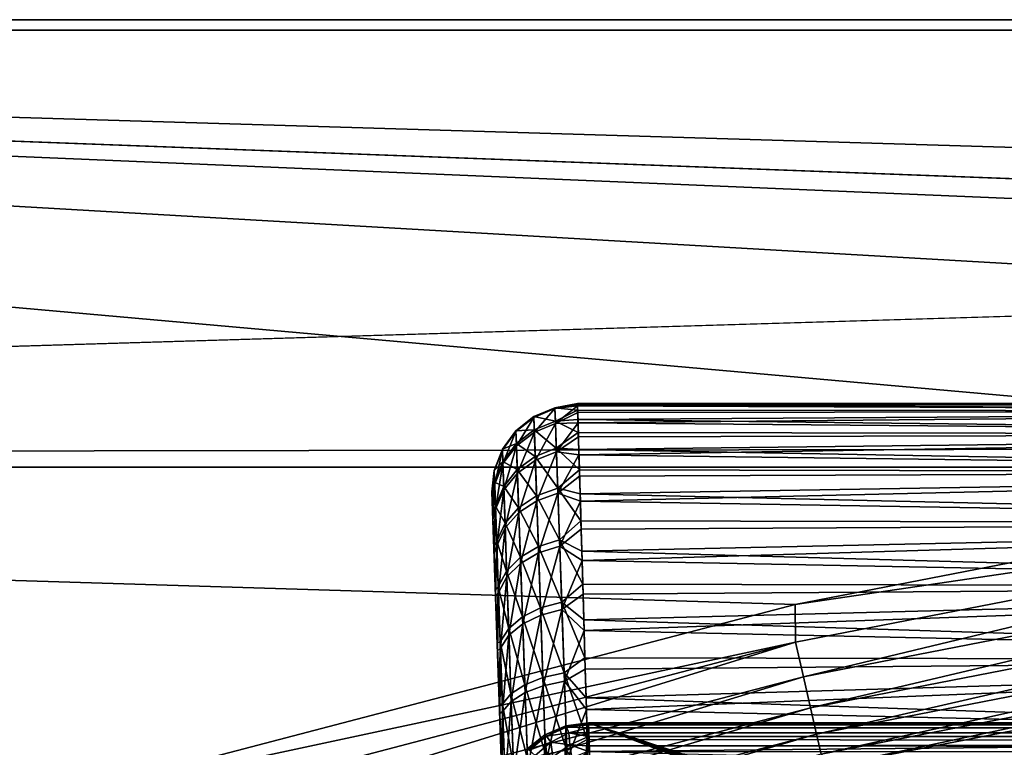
# Model space of a CAD drawing. Header units: millimetres. Extents: x -43.6 to 43.6, y -43.6 to 43.6.
# Tile 388 of 637: x -10.6 to -7.7, y 36 to 38.1. Entities that reach past the tile are written whole.
import ezdxf

# ---------------------------------------------------------------- set-up
doc = ezdxf.new("R2010")
doc.units = ezdxf.units.MM
doc.header["$LTSCALE"] = 52.148148
for name, color, linetype in [('150', 7, 'CONTINUOUS'), ('152', 7, 'CONTINUOUS'), ('156', 7, 'CONTINUOUS'), ('163', 7, 'CONTINUOUS'), ('186', 7, 'CONTINUOUS'), ('208', 7, 'CONTINUOUS'), ('290', 7, 'CONTINUOUS'), ('317', 7, 'CONTINUOUS'), ('339', 7, 'CONTINUOUS'), ('381', 7, 'CONTINUOUS'), ('382', 7, 'CONTINUOUS')]:
    doc.layers.add(name, color=color, linetype=linetype)

msp = doc.modelspace()

# ---------------------------------------------------------------- linework, layer by layer
at = {"layer": '150', "linetype": 'Continuous'}
msp.add_3dface([(-5.8614, 36.3912, 23.9303), (-7.6317, 33.6959, 15.3701), (-8.1792, 35.9413, 23.9303), (-5.8614, 36.3912, 23.9303)], dxfattribs=at)
at = {"layer": '152', "color": 2, "linetype": 'Continuous'}
for points in [[(-17.6549, 39.2273, 26.3), (-19.9912, 38.0897, 26.3), (17.6549, 39.2273, 26.3), (-17.6549, 39.2273, 26.3)], [(17.6549, 39.2273, 26.3), (-19.9912, 38.0897, 26.3), (19.9912, 38.0897, 26.3), (17.6549, 39.2273, 26.3)], [(-19.9912, 38.0897, 26.3), (-22.2545, 36.8132, 26.3), (19.9912, 38.0897, 26.3), (-19.9912, 38.0897, 26.3)], [(19.9912, 38.0897, 26.3), (-22.2545, 36.8132, 26.3), (22.2545, 36.8132, 26.3), (19.9912, 38.0897, 26.3)], [(-22.2545, 36.8132, 26.3), (-24.4367, 35.4023, 26.3), (22.2545, 36.8132, 26.3), (-22.2545, 36.8132, 26.3)], [(22.2545, 36.8132, 26.3), (-24.4367, 35.4023, 26.3), (-0.015, 35.8829, 26.3), (22.2545, 36.8132, 26.3)]]:
    msp.add_3dface(points, dxfattribs=at)
at = {"layer": '156', "color": 1, "linetype": 'Continuous'}
for points in [[(-17.6692, 39.2591, 24.3), (20.0074, 38.1206, 24.3), (-20.0074, 38.1206, 24.3), (-17.6692, 39.2591, 24.3)], [(-20.0074, 38.1206, 24.3), (-5.9381, 36.8678, 24.3), (-22.2726, 36.8431, 24.3), (-20.0074, 38.1206, 24.3)], [(-3.5648, 37.1723, 24.3), (-5.9381, 36.8678, 24.3), (-20.0074, 38.1206, 24.3), (-3.5648, 37.1723, 24.3)], [(-1.1766, 37.3244, 24.3), (-3.5648, 37.1723, 24.3), (-20.0074, 38.1206, 24.3), (-1.1766, 37.3244, 24.3)], [(1.2157, 37.3232, 24.3), (-1.1766, 37.3244, 24.3), (-20.0074, 38.1206, 24.3), (1.2157, 37.3232, 24.3)], [(22.2726, 36.8431, 24.3), (1.2157, 37.3232, 24.3), (-20.0074, 38.1206, 24.3), (22.2726, 36.8431, 24.3)], [(20.0074, 38.1206, 24.3), (22.2726, 36.8431, 24.3), (-20.0074, 38.1206, 24.3), (20.0074, 38.1206, 24.3)], [(-5.9381, 36.8678, 24.3), (-8.2863, 36.412, 24.3), (-22.2726, 36.8431, 24.3), (-5.9381, 36.8678, 24.3)], [(-8.2863, 36.412, 24.3), (-10.6016, 35.8063, 24.3), (-22.2726, 36.8431, 24.3), (-8.2863, 36.412, 24.3)]]:
    msp.add_3dface(points, dxfattribs=at)
at = {"layer": '163', "linetype": 'Continuous'}
for points in [[(-8.9226, 36.9924, -2.8497), (-5.1707, 37, -3.003), (-8.9229, 36.9999, -2.9812), (-8.9226, 36.9924, -2.8497)], [(-8.9229, 36.9999, -2.9812), (-5.1707, 37, -3.003), (-8.9227, 36.9957, -3.113), (-8.9229, 36.9999, -2.9812)], [(-5.1707, 37, -3.003), (-5.1715, 36.9768, -3.2629), (-8.9227, 36.9957, -3.113), (-5.1707, 37, -3.003)], [(-8.9227, 36.9957, -3.113), (-5.1715, 36.9768, -3.2629), (-8.9223, 36.9801, -3.2438), (-8.9227, 36.9957, -3.113)], [(-5.1712, 36.9778, -2.743), (-5.1707, 37, -3.003), (-8.9226, 36.9924, -2.8497), (-5.1712, 36.9778, -2.743)], [(-8.9221, 36.9735, -2.7192), (-5.1712, 36.9778, -2.743), (-8.9226, 36.9924, -2.8497), (-8.9221, 36.9735, -2.7192)], [(-8.9223, 36.9801, -3.2438), (-5.1715, 36.9768, -3.2629), (-8.9215, 36.9529, -3.3728), (-8.9223, 36.9801, -3.2438)], [(-8.9212, 36.9432, -2.591), (-5.1712, 36.9778, -2.743), (-8.9221, 36.9735, -2.7192), (-8.9212, 36.9432, -2.591)], [(-5.1715, 36.9768, -3.2629), (-5.1736, 36.9089, -3.5149), (-8.9215, 36.9529, -3.3728), (-5.1715, 36.9768, -3.2629)], [(-5.173, 36.9109, -2.4908), (-5.1712, 36.9778, -2.743), (-8.9212, 36.9432, -2.591), (-5.173, 36.9109, -2.4908)], [(-8.9215, 36.9529, -3.3728), (-5.1736, 36.9089, -3.5149), (-8.9204, 36.9146, -3.4989), (-8.9215, 36.9529, -3.3728)], [(-8.92, 36.9017, -2.4659), (-5.173, 36.9109, -2.4908), (-8.9212, 36.9432, -2.591), (-8.92, 36.9017, -2.4659)], [(-8.9204, 36.9146, -3.4989), (-5.1736, 36.9089, -3.5149), (-8.9189, 36.8654, -3.6211), (-8.9204, 36.9146, -3.4989)], [(-8.9185, 36.8494, -2.3449), (-5.173, 36.9109, -2.4908), (-8.92, 36.9017, -2.4659), (-8.9185, 36.8494, -2.3449)], [(-5.1736, 36.9089, -3.5149), (-5.1769, 36.7983, -3.7512), (-8.9189, 36.8654, -3.6211), (-5.1736, 36.9089, -3.5149)], [(-5.1761, 36.8013, -2.254), (-5.173, 36.9109, -2.4908), (-8.9185, 36.8494, -2.3449), (-5.1761, 36.8013, -2.254)], [(-8.9189, 36.8654, -3.6211), (-5.1769, 36.7983, -3.7512), (-8.9172, 36.8056, -3.7386), (-8.9189, 36.8654, -3.6211)], [(-8.9167, 36.7867, -2.2289), (-5.1761, 36.8013, -2.254), (-8.9185, 36.8494, -2.3449), (-8.9167, 36.7867, -2.2289)], [(-8.9172, 36.8056, -3.7386), (-5.1769, 36.7983, -3.7512), (-8.9152, 36.7357, -3.8503), (-8.9172, 36.8056, -3.7386)], [(-8.9145, 36.714, -2.119), (-5.1761, 36.8013, -2.254), (-8.9167, 36.7867, -2.2289), (-8.9145, 36.714, -2.119)], [(-5.1769, 36.7983, -3.7512), (-5.1814, 36.6485, -3.9649), (-8.9152, 36.7357, -3.8503), (-5.1769, 36.7983, -3.7512)], [(-5.1803, 36.6523, -2.0397), (-5.1761, 36.8013, -2.254), (-8.9145, 36.714, -2.119), (-5.1803, 36.6523, -2.0397)], [(-8.9152, 36.7357, -3.8503), (-5.1814, 36.6485, -3.9649), (-8.9129, 36.6563, -3.9555), (-8.9152, 36.7357, -3.8503)], [(-8.9122, 36.6319, -2.0158), (-5.1803, 36.6523, -2.0397), (-8.9145, 36.714, -2.119), (-8.9122, 36.6319, -2.0158)], [(-8.9129, 36.6563, -3.9555), (-5.1814, 36.6485, -3.9649), (-8.9103, 36.5679, -4.0534), (-8.9129, 36.6563, -3.9555)], [(-8.9095, 36.5412, -1.9202), (-5.1803, 36.6523, -2.0397), (-8.9122, 36.6319, -2.0158), (-8.9095, 36.5412, -1.9202)], [(-5.1814, 36.6485, -3.9649), (-5.1869, 36.4638, -4.1494), (-8.9103, 36.5679, -4.0534), (-5.1814, 36.6485, -3.9649)], [(-5.1856, 36.4684, -1.8545), (-5.1803, 36.6523, -2.0397), (-8.9095, 36.5412, -1.9202), (-5.1856, 36.4684, -1.8545)], [(-8.9103, 36.5679, -4.0534), (-5.1869, 36.4638, -4.1494), (-8.9075, 36.4713, -4.1431), (-8.9103, 36.5679, -4.0534)], [(-8.9066, 36.4423, -1.8329), (-5.1856, 36.4684, -1.8545), (-8.9095, 36.5412, -1.9202), (-8.9066, 36.4423, -1.8329)], [(-8.9075, 36.4713, -4.1431), (-5.1869, 36.4638, -4.1494), (-8.9044, 36.3672, -4.2239), (-8.9075, 36.4713, -4.1431)], [(-8.9035, 36.3362, -1.7547), (-5.1856, 36.4684, -1.8545), (-8.9066, 36.4423, -1.8329), (-8.9035, 36.3362, -1.7547)], [(-5.1869, 36.4638, -4.1494), (-5.1932, 36.25, -4.299), (-8.9044, 36.3672, -4.2239), (-5.1869, 36.4638, -4.1494)], [(-5.1917, 36.2551, -1.7039), (-5.1856, 36.4684, -1.8545), (-8.9035, 36.3362, -1.7547), (-5.1917, 36.2551, -1.7039)], [(-8.9044, 36.3672, -4.2239), (-5.1932, 36.25, -4.299), (-8.9012, 36.2564, -4.2953), (-8.9044, 36.3672, -4.2239)], [(-8.9003, 36.2236, -1.6861), (-5.1917, 36.2551, -1.7039), (-8.9035, 36.3362, -1.7547), (-8.9003, 36.2236, -1.6861)], [(-8.9012, 36.2564, -4.2953), (-5.1932, 36.25, -4.299), (-8.8978, 36.1397, -4.3567), (-8.9012, 36.2564, -4.2953)], [(-8.8968, 36.1055, -1.6276), (-5.1917, 36.2551, -1.7039), (-8.9003, 36.2236, -1.6861), (-8.8968, 36.1055, -1.6276)], [(-5.1985, 36.019, -1.5926), (-5.1917, 36.2551, -1.7039), (-8.8968, 36.1055, -1.6276), (-5.1985, 36.019, -1.5926)], [(-5.1932, 36.25, -4.299), (-5.2001, 36.0134, -4.4094), (-8.8978, 36.1397, -4.3567), (-5.1932, 36.25, -4.299)], [(-8.8978, 36.1397, -4.3567), (-5.2001, 36.0134, -4.4094), (-8.8943, 36.0181, -4.4077), (-8.8978, 36.1397, -4.3567)], [(-8.8933, 35.9825, -1.5797), (-5.1985, 36.019, -1.5926), (-8.8968, 36.1055, -1.6276), (-8.8933, 35.9825, -1.5797)], [(-8.8943, 36.0181, -4.4077), (-5.2001, 36.0134, -4.4094), (-8.8906, 35.8925, -4.4477), (-8.8943, 36.0181, -4.4077)], [(-5.2021, 35.8946, -1.5528), (-5.1985, 36.019, -1.5926), (-8.8933, 35.9825, -1.5797), (-5.2021, 35.8946, -1.5528)], [(-5.2001, 36.0134, -4.4094), (-5.2075, 35.7613, -4.4771), (-8.8906, 35.8925, -4.4477), (-5.2001, 36.0134, -4.4094)]]:
    msp.add_3dface(points, dxfattribs=at)
at = {"layer": '186', "linetype": 'Continuous'}
for points in [[(-9.1721, 36.7247, -3.2032), (-9.0002, 31.8006, -1.6942), (-9.1727, 36.7412, -2.9844), (-9.1721, 36.7247, -3.2032)], [(-9.1727, 36.7412, -2.9844), (-9.0002, 31.8006, -1.6942), (-9.1719, 36.7192, -2.766), (-9.1727, 36.7412, -2.9844)], [(-9.1702, 36.6701, -3.4157), (-9.0002, 31.8006, -1.6942), (-9.1721, 36.7247, -3.2032), (-9.1702, 36.6701, -3.4157)], [(-9.1719, 36.7192, -2.766), (-9.0002, 31.8006, -1.6942), (-9.1699, 36.6593, -2.5549), (-9.1719, 36.7192, -2.766)], [(-9.1671, 36.5792, -3.6155), (-9.0002, 31.8006, -1.6942), (-9.1702, 36.6701, -3.4157), (-9.1671, 36.5792, -3.6155)], [(-9.1699, 36.6593, -2.5549), (-9.0002, 31.8006, -1.6942), (-9.1665, 36.5635, -2.3574), (-9.1699, 36.6593, -2.5549)], [(-9.1627, 36.4548, -3.7963), (-9.0002, 31.8006, -1.6942), (-9.1671, 36.5792, -3.6155), (-9.1627, 36.4548, -3.7963)], [(-9.1665, 36.5635, -2.3574), (-9.0002, 31.8006, -1.6942), (-9.162, 36.4346, -2.1798), (-9.1665, 36.5635, -2.3574)], [(-9.1573, 36.3007, -3.9526), (-9.0002, 31.8006, -1.6942), (-9.1627, 36.4548, -3.7963), (-9.1573, 36.3007, -3.9526)], [(-9.162, 36.4346, -2.1798), (-9.0002, 31.8006, -1.6942), (-9.1565, 36.2765, -2.0274), (-9.162, 36.4346, -2.1798)], [(-9.1511, 36.1216, -4.0795), (-9.0002, 31.8006, -1.6942), (-9.1573, 36.3007, -3.9526), (-9.1511, 36.1216, -4.0795)], [(-9.1565, 36.2765, -2.0274), (-9.0002, 31.8006, -1.6942), (-9.1501, 36.0943, -1.9051), (-9.1565, 36.2765, -2.0274)], [(-9.1441, 35.923, -4.1731), (-9.0002, 31.8006, -1.6942), (-9.1511, 36.1216, -4.0795), (-9.1441, 35.923, -4.1731)], [(-9.1501, 36.0943, -1.9051), (-9.0002, 31.8006, -1.6942), (-9.1431, 35.8933, -1.8164), (-9.1501, 36.0943, -1.9051)]]:
    msp.add_3dface(points, dxfattribs=at)
at = {"layer": '208', "linetype": 'Continuous'}
for points in [[(-8.2863, 36.412, 24.3), (-5.9381, 36.8678, 24.3), (-5.9427, 36.758, 24.2883), (-8.2863, 36.412, 24.3)], [(-8.2863, 36.412, 24.3), (-5.9427, 36.758, 24.2883), (-8.2856, 36.3018, 24.2883), (-8.2863, 36.412, 24.3)], [(-5.9427, 36.758, 24.2883), (-8.2627, 36.2013, 24.2534), (-8.2856, 36.3018, 24.2883), (-5.9427, 36.758, 24.2883)], [(-5.9263, 36.6562, 24.2534), (-8.2627, 36.2013, 24.2534), (-5.9427, 36.758, 24.2883), (-5.9263, 36.6562, 24.2534)], [(-5.9263, 36.6562, 24.2534), (-8.242, 36.1105, 24.1971), (-8.2627, 36.2013, 24.2534), (-5.9263, 36.6562, 24.2534)], [(-5.9114, 36.5643, 24.1971), (-8.242, 36.1105, 24.1971), (-5.9263, 36.6562, 24.2534), (-5.9114, 36.5643, 24.1971)], [(-5.9114, 36.5643, 24.1971), (-8.2244, 36.0337, 24.122), (-8.242, 36.1105, 24.1971), (-5.9114, 36.5643, 24.1971)], [(-5.8989, 36.4866, 24.122), (-8.2244, 36.0337, 24.122), (-5.9114, 36.5643, 24.1971), (-5.8989, 36.4866, 24.122)], [(-5.8989, 36.4866, 24.122), (-8.211, 35.9747, 24.0316), (-8.2244, 36.0337, 24.122), (-5.8989, 36.4866, 24.122)], [(-5.8892, 36.4268, 24.0316), (-8.211, 35.9747, 24.0316), (-5.8989, 36.4866, 24.122), (-5.8892, 36.4268, 24.0316)], [(-10.6016, 35.8063, 24.3), (-8.2863, 36.412, 24.3), (-8.2856, 36.3018, 24.2883), (-10.6016, 35.8063, 24.3)], [(-5.8892, 36.4268, 24.0316), (-8.1792, 35.9413, 23.9303), (-8.211, 35.9747, 24.0316), (-5.8892, 36.4268, 24.0316)], [(-5.8614, 36.3912, 23.9303), (-8.1792, 35.9413, 23.9303), (-5.8892, 36.4268, 24.0316), (-5.8614, 36.3912, 23.9303)], [(-10.6016, 35.8063, 24.3), (-8.2856, 36.3018, 24.2883), (-10.5944, 35.6962, 24.2883), (-10.6016, 35.8063, 24.3)], [(-8.2856, 36.3018, 24.2883), (-10.5651, 35.5974, 24.2534), (-10.5944, 35.6962, 24.2883), (-8.2856, 36.3018, 24.2883)], [(-8.2627, 36.2013, 24.2534), (-10.5651, 35.5974, 24.2534), (-8.2856, 36.3018, 24.2883), (-8.2627, 36.2013, 24.2534)], [(-8.2627, 36.2013, 24.2534), (-10.5386, 35.5081, 24.1971), (-10.5651, 35.5974, 24.2534), (-8.2627, 36.2013, 24.2534)], [(-8.242, 36.1105, 24.1971), (-10.5386, 35.5081, 24.1971), (-8.2627, 36.2013, 24.2534), (-8.242, 36.1105, 24.1971)], [(-8.242, 36.1105, 24.1971), (-10.5162, 35.4327, 24.122), (-10.5386, 35.5081, 24.1971), (-8.242, 36.1105, 24.1971)], [(-8.2244, 36.0337, 24.122), (-10.5162, 35.4327, 24.122), (-8.242, 36.1105, 24.1971), (-8.2244, 36.0337, 24.122)], [(-8.2244, 36.0337, 24.122), (-10.499, 35.3746, 24.0316), (-10.5162, 35.4327, 24.122), (-8.2244, 36.0337, 24.122)], [(-8.211, 35.9747, 24.0316), (-10.499, 35.3746, 24.0316), (-8.2244, 36.0337, 24.122), (-8.211, 35.9747, 24.0316)]]:
    msp.add_3dface(points, dxfattribs=at)
at = {"layer": '290', "linetype": 'Continuous'}
for points in [[(-8.9888, 36.987, -3.1105), (-8.9875, 36.9481, -3.3556), (-9.0503, 36.961, -3.1088), (-8.9888, 36.987, -3.1105)], [(-9.0502, 36.9588, -2.8646), (-8.9888, 36.987, -3.1105), (-9.0503, 36.961, -3.1088), (-9.0502, 36.9588, -2.8646)], [(-8.9887, 36.9847, -2.8624), (-8.9888, 36.987, -3.1105), (-9.0502, 36.9588, -2.8646), (-8.9887, 36.9847, -2.8624)], [(-9.0487, 36.9161, -2.6242), (-8.9887, 36.9847, -2.8624), (-9.0502, 36.9588, -2.8646), (-9.0487, 36.9161, -2.6242)], [(-8.9872, 36.9414, -2.6181), (-8.9887, 36.9847, -2.8624), (-9.0487, 36.9161, -2.6242), (-8.9872, 36.9414, -2.6181)], [(-8.9229, 36.9999, -2.9812), (-8.9227, 36.9957, -3.113), (-8.9888, 36.987, -3.1105), (-8.9229, 36.9999, -2.9812)], [(-8.9887, 36.9847, -2.8624), (-8.9229, 36.9999, -2.9812), (-8.9888, 36.987, -3.1105), (-8.9887, 36.9847, -2.8624)], [(-8.9227, 36.9957, -3.113), (-8.9223, 36.9801, -3.2438), (-8.9888, 36.987, -3.1105), (-8.9227, 36.9957, -3.113)], [(-8.9888, 36.987, -3.1105), (-8.9223, 36.9801, -3.2438), (-8.9875, 36.9481, -3.3556), (-8.9888, 36.987, -3.1105)], [(-8.9226, 36.9924, -2.8497), (-8.9229, 36.9999, -2.9812), (-8.9887, 36.9847, -2.8624), (-8.9226, 36.9924, -2.8497)], [(-8.9872, 36.9414, -2.6181), (-8.9226, 36.9924, -2.8497), (-8.9887, 36.9847, -2.8624), (-8.9872, 36.9414, -2.6181)], [(-8.9223, 36.9801, -3.2438), (-8.9215, 36.9529, -3.3728), (-8.9875, 36.9481, -3.3556), (-8.9223, 36.9801, -3.2438)], [(-8.9221, 36.9735, -2.7192), (-8.9226, 36.9924, -2.8497), (-8.9872, 36.9414, -2.6181), (-8.9221, 36.9735, -2.7192)], [(-9.0503, 36.961, -3.1088), (-9.049, 36.9227, -3.3499), (-9.1027, 36.9196, -3.1058), (-9.0503, 36.961, -3.1088)], [(-9.1026, 36.9175, -2.8683), (-9.0503, 36.961, -3.1088), (-9.1027, 36.9196, -3.1058), (-9.1026, 36.9175, -2.8683)], [(-9.0502, 36.9588, -2.8646), (-9.0503, 36.961, -3.1088), (-9.1026, 36.9175, -2.8683), (-9.0502, 36.9588, -2.8646)], [(-9.1011, 36.876, -2.6343), (-9.0502, 36.9588, -2.8646), (-9.1026, 36.9175, -2.8683), (-9.1011, 36.876, -2.6343)], [(-9.0487, 36.9161, -2.6242), (-9.0502, 36.9588, -2.8646), (-9.1011, 36.876, -2.6343), (-9.0487, 36.9161, -2.6242)], [(-9.0503, 36.961, -3.1088), (-8.9875, 36.9481, -3.3556), (-9.049, 36.9227, -3.3499), (-9.0503, 36.961, -3.1088)], [(-8.9875, 36.9481, -3.3556), (-8.9847, 36.8692, -3.5908), (-9.049, 36.9227, -3.3499), (-8.9875, 36.9481, -3.3556)], [(-8.9215, 36.9529, -3.3728), (-8.9204, 36.9146, -3.4989), (-8.9875, 36.9481, -3.3556), (-8.9215, 36.9529, -3.3728)], [(-8.9875, 36.9481, -3.3556), (-8.9204, 36.9146, -3.4989), (-8.9847, 36.8692, -3.5908), (-8.9875, 36.9481, -3.3556)], [(-8.9212, 36.9432, -2.591), (-8.9221, 36.9735, -2.7192), (-8.9872, 36.9414, -2.6181), (-8.9212, 36.9432, -2.591)], [(-9.1027, 36.9196, -3.1058), (-9.1014, 36.8824, -3.3405), (-9.1422, 36.866, -3.102), (-9.1027, 36.9196, -3.1058)], [(-9.1421, 36.8639, -2.8731), (-9.1027, 36.9196, -3.1058), (-9.1422, 36.866, -3.102), (-9.1421, 36.8639, -2.8731)], [(-9.1026, 36.9175, -2.8683), (-9.1027, 36.9196, -3.1058), (-9.1421, 36.8639, -2.8731), (-9.1026, 36.9175, -2.8683)], [(-9.1407, 36.8239, -2.6477), (-9.1026, 36.9175, -2.8683), (-9.1421, 36.8639, -2.8731), (-9.1407, 36.8239, -2.6477)], [(-9.1011, 36.876, -2.6343), (-9.1026, 36.9175, -2.8683), (-9.1407, 36.8239, -2.6477), (-9.1011, 36.876, -2.6343)], [(-9.1027, 36.9196, -3.1058), (-9.049, 36.9227, -3.3499), (-9.1014, 36.8824, -3.3405), (-9.1027, 36.9196, -3.1058)], [(-9.049, 36.9227, -3.3499), (-9.0462, 36.8451, -3.5814), (-9.1014, 36.8824, -3.3405), (-9.049, 36.9227, -3.3499)], [(-9.049, 36.9227, -3.3499), (-8.9847, 36.8692, -3.5908), (-9.0462, 36.8451, -3.5814), (-9.049, 36.9227, -3.3499)], [(-9.0459, 36.8343, -2.3942), (-8.9872, 36.9414, -2.6181), (-9.0487, 36.9161, -2.6242), (-9.0459, 36.8343, -2.3942)], [(-8.9843, 36.8583, -2.3843), (-8.9872, 36.9414, -2.6181), (-9.0459, 36.8343, -2.3942), (-8.9843, 36.8583, -2.3843)], [(-8.9843, 36.8583, -2.3843), (-8.9212, 36.9432, -2.591), (-8.9872, 36.9414, -2.6181), (-8.9843, 36.8583, -2.3843)], [(-8.92, 36.9017, -2.4659), (-8.9212, 36.9432, -2.591), (-8.9843, 36.8583, -2.3843), (-8.92, 36.9017, -2.4659)], [(-9.0984, 36.7964, -2.4105), (-9.0487, 36.9161, -2.6242), (-9.1011, 36.876, -2.6343), (-9.0984, 36.7964, -2.4105)], [(-9.0459, 36.8343, -2.3942), (-9.0487, 36.9161, -2.6242), (-9.0984, 36.7964, -2.4105), (-9.0459, 36.8343, -2.3942)], [(-8.9204, 36.9146, -3.4989), (-8.9189, 36.8654, -3.6211), (-8.9847, 36.8692, -3.5908), (-8.9204, 36.9146, -3.4989)], [(-8.9185, 36.8494, -2.3449), (-8.92, 36.9017, -2.4659), (-8.9843, 36.8583, -2.3843), (-8.9185, 36.8494, -2.3449)], [(-9.1422, 36.866, -3.102), (-9.1409, 36.8301, -3.328), (-9.1661, 36.8038, -3.0974), (-9.1422, 36.866, -3.102)], [(-9.166, 36.8018, -2.8788), (-9.1422, 36.866, -3.102), (-9.1661, 36.8038, -3.0974), (-9.166, 36.8018, -2.8788)], [(-9.1421, 36.8639, -2.8731), (-9.1422, 36.866, -3.102), (-9.166, 36.8018, -2.8788), (-9.1421, 36.8639, -2.8731)], [(-9.1647, 36.7636, -2.6635), (-9.1421, 36.8639, -2.8731), (-9.166, 36.8018, -2.8788), (-9.1647, 36.7636, -2.6635)], [(-9.1407, 36.8239, -2.6477), (-9.1421, 36.8639, -2.8731), (-9.1647, 36.7636, -2.6635), (-9.1407, 36.8239, -2.6477)], [(-9.1422, 36.866, -3.102), (-9.1014, 36.8824, -3.3405), (-9.1409, 36.8301, -3.328), (-9.1422, 36.866, -3.102)], [(-9.1014, 36.8824, -3.3405), (-9.0987, 36.8069, -3.5657), (-9.1409, 36.8301, -3.328), (-9.1014, 36.8824, -3.3405)], [(-9.138, 36.7472, -2.4321), (-9.1011, 36.876, -2.6343), (-9.1407, 36.8239, -2.6477), (-9.138, 36.7472, -2.4321)], [(-9.0984, 36.7964, -2.4105), (-9.1011, 36.876, -2.6343), (-9.138, 36.7472, -2.4321), (-9.0984, 36.7964, -2.4105)], [(-9.1014, 36.8824, -3.3405), (-9.0462, 36.8451, -3.5814), (-9.0987, 36.8069, -3.5657), (-9.1014, 36.8824, -3.3405)], [(-8.9847, 36.8692, -3.5908), (-8.9806, 36.7525, -3.8098), (-9.0462, 36.8451, -3.5814), (-8.9847, 36.8692, -3.5908)], [(-8.9189, 36.8654, -3.6211), (-8.9172, 36.8056, -3.7386), (-8.9847, 36.8692, -3.5908), (-8.9189, 36.8654, -3.6211)], [(-8.9847, 36.8692, -3.5908), (-8.9172, 36.8056, -3.7386), (-8.9806, 36.7525, -3.8098), (-8.9847, 36.8692, -3.5908)], [(-9.0462, 36.8451, -3.5814), (-9.0422, 36.7302, -3.7968), (-9.0987, 36.8069, -3.5657), (-9.0462, 36.8451, -3.5814)], [(-9.0943, 36.6808, -2.203), (-9.0459, 36.8343, -2.3942), (-9.0984, 36.7964, -2.4105), (-9.0943, 36.6808, -2.203)], [(-9.0417, 36.7155, -2.1809), (-9.0459, 36.8343, -2.3942), (-9.0943, 36.6808, -2.203), (-9.0417, 36.7155, -2.1809)], [(-9.0462, 36.8451, -3.5814), (-8.9806, 36.7525, -3.8098), (-9.0422, 36.7302, -3.7968), (-9.0462, 36.8451, -3.5814)], [(-9.0417, 36.7155, -2.1809), (-8.9843, 36.8583, -2.3843), (-9.0459, 36.8343, -2.3942), (-9.0417, 36.7155, -2.1809)], [(-8.9801, 36.7376, -2.1676), (-8.9843, 36.8583, -2.3843), (-9.0417, 36.7155, -2.1809), (-8.9801, 36.7376, -2.1676)], [(-8.9801, 36.7376, -2.1676), (-8.9185, 36.8494, -2.3449), (-8.9843, 36.8583, -2.3843), (-8.9801, 36.7376, -2.1676)], [(-8.9167, 36.7867, -2.2289), (-8.9185, 36.8494, -2.3449), (-8.9801, 36.7376, -2.1676), (-8.9167, 36.7867, -2.2289)], [(-9.1721, 36.7247, -3.2032), (-9.1727, 36.7412, -2.9844), (-9.1661, 36.8038, -3.0974), (-9.1721, 36.7247, -3.2032)], [(-9.1727, 36.7412, -2.9844), (-9.166, 36.8018, -2.8788), (-9.1661, 36.8038, -3.0974), (-9.1727, 36.7412, -2.9844)], [(-9.1721, 36.7247, -3.2032), (-9.1661, 36.8038, -3.0974), (-9.1649, 36.7695, -3.3133), (-9.1721, 36.7247, -3.2032)], [(-9.1661, 36.8038, -3.0974), (-9.1409, 36.8301, -3.328), (-9.1649, 36.7695, -3.3133), (-9.1661, 36.8038, -3.0974)], [(-9.1409, 36.8301, -3.328), (-9.1384, 36.7574, -3.545), (-9.1649, 36.7695, -3.3133), (-9.1409, 36.8301, -3.328)], [(-9.1621, 36.6904, -2.4575), (-9.1407, 36.8239, -2.6477), (-9.1647, 36.7636, -2.6635), (-9.1621, 36.6904, -2.4575)], [(-9.138, 36.7472, -2.4321), (-9.1407, 36.8239, -2.6477), (-9.1621, 36.6904, -2.4575), (-9.138, 36.7472, -2.4321)], [(-9.1409, 36.8301, -3.328), (-9.0987, 36.8069, -3.5657), (-9.1384, 36.7574, -3.545), (-9.1409, 36.8301, -3.328)], [(-9.0987, 36.8069, -3.5657), (-9.0948, 36.6951, -3.7753), (-9.1384, 36.7574, -3.545), (-9.0987, 36.8069, -3.5657)], [(-9.0987, 36.8069, -3.5657), (-9.0422, 36.7302, -3.7968), (-9.0948, 36.6951, -3.7753), (-9.0987, 36.8069, -3.5657)], [(-8.9172, 36.8056, -3.7386), (-8.9152, 36.7357, -3.8503), (-8.9806, 36.7525, -3.8098), (-8.9172, 36.8056, -3.7386)], [(-9.1727, 36.7412, -2.9844), (-9.1719, 36.7192, -2.766), (-9.166, 36.8018, -2.8788), (-9.1727, 36.7412, -2.9844)], [(-9.1719, 36.7192, -2.766), (-9.1647, 36.7636, -2.6635), (-9.166, 36.8018, -2.8788), (-9.1719, 36.7192, -2.766)], [(-9.1342, 36.6359, -2.2322), (-9.0984, 36.7964, -2.4105), (-9.138, 36.7472, -2.4321), (-9.1342, 36.6359, -2.2322)], [(-9.0943, 36.6808, -2.203), (-9.0984, 36.7964, -2.4105), (-9.1342, 36.6359, -2.2322), (-9.0943, 36.6808, -2.203)], [(-8.9145, 36.714, -2.119), (-8.9167, 36.7867, -2.2289), (-8.9801, 36.7376, -2.1676), (-8.9145, 36.714, -2.119)], [(-9.1702, 36.6701, -3.4157), (-9.1721, 36.7247, -3.2032), (-9.1649, 36.7695, -3.3133), (-9.1702, 36.6701, -3.4157)], [(-9.1719, 36.7192, -2.766), (-9.1699, 36.6593, -2.5549), (-9.1647, 36.7636, -2.6635), (-9.1719, 36.7192, -2.766)], [(-9.1702, 36.6701, -3.4157), (-9.1649, 36.7695, -3.3133), (-9.1624, 36.7, -3.5206), (-9.1702, 36.6701, -3.4157)], [(-9.1699, 36.6593, -2.5549), (-9.1621, 36.6904, -2.4575), (-9.1647, 36.7636, -2.6635), (-9.1699, 36.6593, -2.5549)], [(-9.1649, 36.7695, -3.3133), (-9.1384, 36.7574, -3.545), (-9.1624, 36.7, -3.5206), (-9.1649, 36.7695, -3.3133)], [(-9.1384, 36.7574, -3.545), (-9.1346, 36.6497, -3.7469), (-9.1624, 36.7, -3.5206), (-9.1384, 36.7574, -3.545)], [(-9.1584, 36.584, -2.2665), (-9.138, 36.7472, -2.4321), (-9.1621, 36.6904, -2.4575), (-9.1584, 36.584, -2.2665)], [(-9.1342, 36.6359, -2.2322), (-9.138, 36.7472, -2.4321), (-9.1584, 36.584, -2.2665), (-9.1342, 36.6359, -2.2322)], [(-9.1384, 36.7574, -3.545), (-9.0948, 36.6951, -3.7753), (-9.1346, 36.6497, -3.7469), (-9.1384, 36.7574, -3.545)], [(-8.9806, 36.7525, -3.8098), (-8.9754, 36.6011, -4.0063), (-9.0422, 36.7302, -3.7968), (-8.9806, 36.7525, -3.8098)], [(-8.9152, 36.7357, -3.8503), (-8.9129, 36.6563, -3.9555), (-8.9806, 36.7525, -3.8098), (-8.9152, 36.7357, -3.8503)], [(-8.9806, 36.7525, -3.8098), (-8.9129, 36.6563, -3.9555), (-8.9754, 36.6011, -4.0063), (-8.9806, 36.7525, -3.8098)], [(-9.0422, 36.7302, -3.7968), (-9.037, 36.5813, -3.9902), (-9.0948, 36.6951, -3.7753), (-9.0422, 36.7302, -3.7968)], [(-9.0891, 36.5325, -2.0175), (-9.0417, 36.7155, -2.1809), (-9.0943, 36.6808, -2.203), (-9.0891, 36.5325, -2.0175)], [(-9.0364, 36.5631, -1.9903), (-9.0417, 36.7155, -2.1809), (-9.0891, 36.5325, -2.0175), (-9.0364, 36.5631, -1.9903)], [(-9.0422, 36.7302, -3.7968), (-8.9754, 36.6011, -4.0063), (-9.037, 36.5813, -3.9902), (-9.0422, 36.7302, -3.7968)], [(-9.0364, 36.5631, -1.9903), (-8.9801, 36.7376, -2.1676), (-9.0417, 36.7155, -2.1809), (-9.0364, 36.5631, -1.9903)], [(-8.9747, 36.5827, -1.9738), (-8.9801, 36.7376, -2.1676), (-9.0364, 36.5631, -1.9903), (-8.9747, 36.5827, -1.9738)], [(-8.9747, 36.5827, -1.9738), (-8.9145, 36.714, -2.119), (-8.9801, 36.7376, -2.1676), (-8.9747, 36.5827, -1.9738)], [(-9.1671, 36.5792, -3.6155), (-9.1702, 36.6701, -3.4157), (-9.1624, 36.7, -3.5206), (-9.1671, 36.5792, -3.6155)], [(-9.1699, 36.6593, -2.5549), (-9.1665, 36.5635, -2.3574), (-9.1621, 36.6904, -2.4575), (-9.1699, 36.6593, -2.5549)], [(-9.1671, 36.5792, -3.6155), (-9.1624, 36.7, -3.5206), (-9.1588, 36.5972, -3.7135), (-9.1671, 36.5792, -3.6155)], [(-9.1665, 36.5635, -2.3574), (-9.1584, 36.584, -2.2665), (-9.1621, 36.6904, -2.4575), (-9.1665, 36.5635, -2.3574)], [(-9.1624, 36.7, -3.5206), (-9.1346, 36.6497, -3.7469), (-9.1588, 36.5972, -3.7135), (-9.1624, 36.7, -3.5206)], [(-9.0948, 36.6951, -3.7753), (-9.0898, 36.5502, -3.9635), (-9.1346, 36.6497, -3.7469), (-9.0948, 36.6951, -3.7753)], [(-9.0948, 36.6951, -3.7753), (-9.037, 36.5813, -3.9902), (-9.0898, 36.5502, -3.9635), (-9.0948, 36.6951, -3.7753)], [(-8.9122, 36.6319, -2.0158), (-8.9145, 36.714, -2.119), (-8.9747, 36.5827, -1.9738), (-8.9122, 36.6319, -2.0158)], [(-9.1292, 36.493, -2.0535), (-9.0943, 36.6808, -2.203), (-9.1342, 36.6359, -2.2322), (-9.1292, 36.493, -2.0535)], [(-9.0891, 36.5325, -2.0175), (-9.0943, 36.6808, -2.203), (-9.1292, 36.493, -2.0535), (-9.0891, 36.5325, -2.0175)], [(-9.1346, 36.6497, -3.7469), (-9.1298, 36.5101, -3.9282), (-9.1588, 36.5972, -3.7135), (-9.1346, 36.6497, -3.7469)], [(-9.1536, 36.4475, -2.0958), (-9.1342, 36.6359, -2.2322), (-9.1584, 36.584, -2.2665), (-9.1536, 36.4475, -2.0958)], [(-9.1292, 36.493, -2.0535), (-9.1342, 36.6359, -2.2322), (-9.1536, 36.4475, -2.0958), (-9.1292, 36.493, -2.0535)], [(-9.1346, 36.6497, -3.7469), (-9.0898, 36.5502, -3.9635), (-9.1298, 36.5101, -3.9282), (-9.1346, 36.6497, -3.7469)], [(-8.9129, 36.6563, -3.9555), (-8.9103, 36.5679, -4.0534), (-8.9754, 36.6011, -4.0063), (-8.9129, 36.6563, -3.9555)], [(-8.9095, 36.5412, -1.9202), (-8.9122, 36.6319, -2.0158), (-8.9747, 36.5827, -1.9738), (-8.9095, 36.5412, -1.9202)], [(-8.9754, 36.6011, -4.0063), (-8.969, 36.4194, -4.175), (-9.037, 36.5813, -3.9902), (-8.9754, 36.6011, -4.0063)], [(-8.9103, 36.5679, -4.0534), (-8.9075, 36.4713, -4.1431), (-8.9754, 36.6011, -4.0063), (-8.9103, 36.5679, -4.0534)], [(-8.9754, 36.6011, -4.0063), (-8.9075, 36.4713, -4.1431), (-8.969, 36.4194, -4.175), (-8.9754, 36.6011, -4.0063)], [(-9.1627, 36.4548, -3.7963), (-9.1671, 36.5792, -3.6155), (-9.1588, 36.5972, -3.7135), (-9.1627, 36.4548, -3.7963)], [(-9.1665, 36.5635, -2.3574), (-9.162, 36.4346, -2.1798), (-9.1584, 36.584, -2.2665), (-9.1665, 36.5635, -2.3574)], [(-9.1627, 36.4548, -3.7963), (-9.1588, 36.5972, -3.7135), (-9.1542, 36.4638, -3.8867), (-9.1627, 36.4548, -3.7963)], [(-9.162, 36.4346, -2.1798), (-9.1536, 36.4475, -2.0958), (-9.1584, 36.584, -2.2665), (-9.162, 36.4346, -2.1798)], [(-9.1588, 36.5972, -3.7135), (-9.1298, 36.5101, -3.9282), (-9.1542, 36.4638, -3.8867), (-9.1588, 36.5972, -3.7135)], [(-9.037, 36.5813, -3.9902), (-9.0308, 36.4024, -4.1562), (-9.0898, 36.5502, -3.9635), (-9.037, 36.5813, -3.9902)], [(-9.037, 36.5813, -3.9902), (-8.969, 36.4194, -4.175), (-9.0308, 36.4024, -4.1562), (-9.037, 36.5813, -3.9902)], [(-9.03, 36.3813, -1.8275), (-8.9747, 36.5827, -1.9738), (-9.0364, 36.5631, -1.9903), (-9.03, 36.3813, -1.8275)], [(-8.9683, 36.3979, -1.8084), (-8.9747, 36.5827, -1.9738), (-9.03, 36.3813, -1.8275), (-8.9683, 36.3979, -1.8084)], [(-8.9683, 36.3979, -1.8084), (-8.9095, 36.5412, -1.9202), (-8.9747, 36.5827, -1.9738), (-8.9683, 36.3979, -1.8084)], [(-9.0898, 36.5502, -3.9635), (-9.0837, 36.3762, -4.125), (-9.1298, 36.5101, -3.9282), (-9.0898, 36.5502, -3.9635)], [(-9.0898, 36.5502, -3.9635), (-9.0308, 36.4024, -4.1562), (-9.0837, 36.3762, -4.125), (-9.0898, 36.5502, -3.9635)], [(-9.083, 36.3556, -1.8591), (-9.0364, 36.5631, -1.9903), (-9.0891, 36.5325, -2.0175), (-9.083, 36.3556, -1.8591)], [(-9.03, 36.3813, -1.8275), (-9.0364, 36.5631, -1.9903), (-9.083, 36.3556, -1.8591), (-9.03, 36.3813, -1.8275)], [(-9.1232, 36.3226, -1.9009), (-9.0891, 36.5325, -2.0175), (-9.1292, 36.493, -2.0535), (-9.1232, 36.3226, -1.9009)], [(-9.083, 36.3556, -1.8591), (-9.0891, 36.5325, -2.0175), (-9.1232, 36.3226, -1.9009), (-9.083, 36.3556, -1.8591)], [(-8.9066, 36.4423, -1.8329), (-8.9095, 36.5412, -1.9202), (-8.9683, 36.3979, -1.8084), (-8.9066, 36.4423, -1.8329)], [(-9.1298, 36.5101, -3.9282), (-9.1239, 36.3424, -4.0838), (-9.1542, 36.4638, -3.8867), (-9.1298, 36.5101, -3.9282)], [(-9.1479, 36.2846, -1.95), (-9.1292, 36.493, -2.0535), (-9.1536, 36.4475, -2.0958), (-9.1479, 36.2846, -1.95)], [(-9.1232, 36.3226, -1.9009), (-9.1292, 36.493, -2.0535), (-9.1479, 36.2846, -1.95), (-9.1232, 36.3226, -1.9009)], [(-9.1298, 36.5101, -3.9282), (-9.0837, 36.3762, -4.125), (-9.1239, 36.3424, -4.0838), (-9.1298, 36.5101, -3.9282)], [(-9.1573, 36.3007, -3.9526), (-9.1627, 36.4548, -3.7963), (-9.1542, 36.4638, -3.8867), (-9.1573, 36.3007, -3.9526)], [(-9.1573, 36.3007, -3.9526), (-9.1542, 36.4638, -3.8867), (-9.1486, 36.3036, -4.0354), (-9.1573, 36.3007, -3.9526)], [(-9.1542, 36.4638, -3.8867), (-9.1239, 36.3424, -4.0838), (-9.1486, 36.3036, -4.0354), (-9.1542, 36.4638, -3.8867)], [(-8.9075, 36.4713, -4.1431), (-8.9044, 36.3672, -4.2239), (-8.969, 36.4194, -4.175), (-8.9075, 36.4713, -4.1431)], [(-9.162, 36.4346, -2.1798), (-9.1565, 36.2765, -2.0274), (-9.1536, 36.4475, -2.0958), (-9.162, 36.4346, -2.1798)], [(-9.1565, 36.2765, -2.0274), (-9.1479, 36.2846, -1.95), (-9.1536, 36.4475, -2.0958), (-9.1565, 36.2765, -2.0274)], [(-8.9035, 36.3362, -1.7547), (-8.9066, 36.4423, -1.8329), (-8.9683, 36.3979, -1.8084), (-8.9035, 36.3362, -1.7547)], [(-9.0308, 36.4024, -4.1562), (-9.0237, 36.1986, -4.2903), (-9.0837, 36.3762, -4.125), (-9.0308, 36.4024, -4.1562)], [(-8.969, 36.4194, -4.175), (-8.9618, 36.2122, -4.3113), (-9.0308, 36.4024, -4.1562), (-8.969, 36.4194, -4.175)], [(-9.0308, 36.4024, -4.1562), (-8.9618, 36.2122, -4.3113), (-9.0237, 36.1986, -4.2903), (-9.0308, 36.4024, -4.1562)], [(-8.9044, 36.3672, -4.2239), (-8.9012, 36.2564, -4.2953), (-8.969, 36.4194, -4.175), (-8.9044, 36.3672, -4.2239)], [(-8.969, 36.4194, -4.175), (-8.9012, 36.2564, -4.2953), (-8.9618, 36.2122, -4.3113), (-8.969, 36.4194, -4.175)], [(-9.0837, 36.3762, -4.125), (-9.0767, 36.1778, -4.2556), (-9.1239, 36.3424, -4.0838), (-9.0837, 36.3762, -4.125)], [(-9.0837, 36.3762, -4.125), (-9.0237, 36.1986, -4.2903), (-9.0767, 36.1778, -4.2556), (-9.0837, 36.3762, -4.125)], [(-9.0759, 36.1549, -1.7322), (-9.03, 36.3813, -1.8275), (-9.083, 36.3556, -1.8591), (-9.0759, 36.1549, -1.7322)], [(-9.0228, 36.175, -1.6971), (-9.03, 36.3813, -1.8275), (-9.0759, 36.1549, -1.7322), (-9.0228, 36.175, -1.6971)], [(-9.0228, 36.175, -1.6971), (-8.9683, 36.3979, -1.8084), (-9.03, 36.3813, -1.8275), (-9.0228, 36.175, -1.6971)], [(-8.9609, 36.1883, -1.6759), (-8.9683, 36.3979, -1.8084), (-9.0228, 36.175, -1.6971), (-8.9609, 36.1883, -1.6759)], [(-8.9609, 36.1883, -1.6759), (-8.9035, 36.3362, -1.7547), (-8.9683, 36.3979, -1.8084), (-8.9609, 36.1883, -1.6759)], [(-9.1239, 36.3424, -4.0838), (-9.1172, 36.1513, -4.2095), (-9.1486, 36.3036, -4.0354), (-9.1239, 36.3424, -4.0838)], [(-9.1239, 36.3424, -4.0838), (-9.0767, 36.1778, -4.2556), (-9.1172, 36.1513, -4.2095), (-9.1239, 36.3424, -4.0838)], [(-9.1165, 36.1292, -1.7787), (-9.083, 36.3556, -1.8591), (-9.1232, 36.3226, -1.9009), (-9.1165, 36.1292, -1.7787)], [(-9.0759, 36.1549, -1.7322), (-9.083, 36.3556, -1.8591), (-9.1165, 36.1292, -1.7787), (-9.0759, 36.1549, -1.7322)], [(-9.1415, 36.0999, -1.8332), (-9.1232, 36.3226, -1.9009), (-9.1479, 36.2846, -1.95), (-9.1415, 36.0999, -1.8332)], [(-9.1165, 36.1292, -1.7787), (-9.1232, 36.3226, -1.9009), (-9.1415, 36.0999, -1.8332), (-9.1165, 36.1292, -1.7787)], [(-8.9003, 36.2236, -1.6861), (-8.9035, 36.3362, -1.7547), (-8.9609, 36.1883, -1.6759), (-8.9003, 36.2236, -1.6861)], [(-9.1511, 36.1216, -4.0795), (-9.1573, 36.3007, -3.9526), (-9.1486, 36.3036, -4.0354), (-9.1511, 36.1216, -4.0795)], [(-9.1565, 36.2765, -2.0274), (-9.1501, 36.0943, -1.9051), (-9.1479, 36.2846, -1.95), (-9.1565, 36.2765, -2.0274)], [(-9.1511, 36.1216, -4.0795), (-9.1486, 36.3036, -4.0354), (-9.1422, 36.121, -4.1555), (-9.1511, 36.1216, -4.0795)], [(-9.1501, 36.0943, -1.9051), (-9.1415, 36.0999, -1.8332), (-9.1479, 36.2846, -1.95), (-9.1501, 36.0943, -1.9051)], [(-9.1486, 36.3036, -4.0354), (-9.1172, 36.1513, -4.2095), (-9.1422, 36.121, -4.1555), (-9.1486, 36.3036, -4.0354)], [(-8.9012, 36.2564, -4.2953), (-8.8978, 36.1397, -4.3567), (-8.9618, 36.2122, -4.3113), (-8.9012, 36.2564, -4.2953)], [(-9.0237, 36.1986, -4.2903), (-9.0159, 35.9754, -4.3889), (-9.0767, 36.1778, -4.2556), (-9.0237, 36.1986, -4.2903)], [(-8.9618, 36.2122, -4.3113), (-8.9538, 35.9853, -4.4115), (-9.0237, 36.1986, -4.2903), (-8.9618, 36.2122, -4.3113)], [(-9.0237, 36.1986, -4.2903), (-8.9538, 35.9853, -4.4115), (-9.0159, 35.9754, -4.3889), (-9.0237, 36.1986, -4.2903)], [(-8.8978, 36.1397, -4.3567), (-8.8943, 36.0181, -4.4077), (-8.9618, 36.2122, -4.3113), (-8.8978, 36.1397, -4.3567)], [(-8.9618, 36.2122, -4.3113), (-8.8943, 36.0181, -4.4077), (-8.9538, 35.9853, -4.4115), (-8.9618, 36.2122, -4.3113)], [(-8.8968, 36.1055, -1.6276), (-8.9003, 36.2236, -1.6861), (-8.9609, 36.1883, -1.6759), (-8.8968, 36.1055, -1.6276)], [(-9.0767, 36.1778, -4.2556), (-9.0692, 35.9606, -4.3514), (-9.1172, 36.1513, -4.2095), (-9.0767, 36.1778, -4.2556)], [(-9.0767, 36.1778, -4.2556), (-9.0159, 35.9754, -4.3889), (-9.0692, 35.9606, -4.3514), (-9.0767, 36.1778, -4.2556)], [(-9.0683, 35.936, -1.6403), (-9.0228, 36.175, -1.6971), (-9.0759, 36.1549, -1.7322), (-9.0683, 35.936, -1.6403)], [(-9.015, 35.9501, -1.6027), (-9.0228, 36.175, -1.6971), (-9.0683, 35.936, -1.6403), (-9.015, 35.9501, -1.6027)], [(-9.015, 35.9501, -1.6027), (-8.9609, 36.1883, -1.6759), (-9.0228, 36.175, -1.6971), (-9.015, 35.9501, -1.6027)], [(-8.953, 35.9596, -1.5799), (-8.9609, 36.1883, -1.6759), (-9.015, 35.9501, -1.6027), (-8.953, 35.9596, -1.5799)], [(-8.953, 35.9596, -1.5799), (-8.8968, 36.1055, -1.6276), (-8.9609, 36.1883, -1.6759), (-8.953, 35.9596, -1.5799)], [(-9.1172, 36.1513, -4.2095), (-9.1099, 35.942, -4.3019), (-9.1422, 36.121, -4.1555), (-9.1172, 36.1513, -4.2095)], [(-9.1172, 36.1513, -4.2095), (-9.0692, 35.9606, -4.3514), (-9.1099, 35.942, -4.3019), (-9.1172, 36.1513, -4.2095)], [(-9.1091, 35.9183, -1.6902), (-9.0759, 36.1549, -1.7322), (-9.1165, 36.1292, -1.7787), (-9.1091, 35.9183, -1.6902)], [(-9.0683, 35.936, -1.6403), (-9.0759, 36.1549, -1.7322), (-9.1091, 35.9183, -1.6902), (-9.0683, 35.936, -1.6403)], [(-9.1441, 35.923, -4.1731), (-9.1511, 36.1216, -4.0795), (-9.1422, 36.121, -4.1555), (-9.1441, 35.923, -4.1731)], [(-9.1441, 35.923, -4.1731), (-9.1422, 36.121, -4.1555), (-9.1352, 35.9211, -4.2438), (-9.1441, 35.923, -4.1731)], [(-9.1422, 36.121, -4.1555), (-9.1099, 35.942, -4.3019), (-9.1352, 35.9211, -4.2438), (-9.1422, 36.121, -4.1555)], [(-9.1344, 35.8984, -1.7486), (-9.1165, 36.1292, -1.7787), (-9.1415, 36.0999, -1.8332), (-9.1344, 35.8984, -1.7486)], [(-9.1091, 35.9183, -1.6902), (-9.1165, 36.1292, -1.7787), (-9.1344, 35.8984, -1.7486), (-9.1091, 35.9183, -1.6902)], [(-9.1501, 36.0943, -1.9051), (-9.1431, 35.8933, -1.8164), (-9.1415, 36.0999, -1.8332), (-9.1501, 36.0943, -1.9051)], [(-9.1431, 35.8933, -1.8164), (-9.1344, 35.8984, -1.7486), (-9.1415, 36.0999, -1.8332), (-9.1431, 35.8933, -1.8164)], [(-8.8933, 35.9825, -1.5797), (-8.8968, 36.1055, -1.6276), (-8.953, 35.9596, -1.5799), (-8.8933, 35.9825, -1.5797)], [(-8.8943, 36.0181, -4.4077), (-8.8906, 35.8925, -4.4477), (-8.9538, 35.9853, -4.4115), (-8.8943, 36.0181, -4.4077)]]:
    msp.add_3dface(points, dxfattribs=at)
at = {"layer": '317', "linetype": 'Continuous'}
for points in [[(-8.8903, 36.0668, 14.7301), (8.8903, 36.0668, 14.7301), (-7.5614, 35.6267, 2.1283), (-8.8903, 36.0668, 14.7301)], [(-8.8708, 35.5084, -1.2604), (-8.8903, 36.0668, 14.7301), (-7.7219, 35.6188, 1.902), (-8.8708, 35.5084, -1.2604)], [(-7.7219, 35.6188, 1.902), (-8.8903, 36.0668, 14.7301), (-7.7003, 35.6206, 1.954), (-7.7219, 35.6188, 1.902)], [(-7.7003, 35.6206, 1.954), (-8.8903, 36.0668, 14.7301), (-7.6731, 35.6223, 2.0032), (-7.7003, 35.6206, 1.954)], [(-7.6731, 35.6223, 2.0032), (-8.8903, 36.0668, 14.7301), (-7.6406, 35.6239, 2.049), (-7.6731, 35.6223, 2.0032)], [(-7.6406, 35.6239, 2.049), (-8.8903, 36.0668, 14.7301), (-7.6032, 35.6254, 2.0909), (-7.6406, 35.6239, 2.049)], [(-7.6032, 35.6254, 2.0909), (-8.8903, 36.0668, 14.7301), (-7.5614, 35.6267, 2.1283), (-7.6032, 35.6254, 2.0909)]]:
    msp.add_3dface(points, dxfattribs=at)
at = {"layer": '339', "linetype": 'Continuous'}
for points in [[(-8.9564, 36.0579, 14.7303), (-8.9685, 35.4885, -1.2599), (-9.0178, 36.0318, 14.7311), (-8.9564, 36.0579, 14.7303)], [(-8.9369, 35.4995, -1.2602), (-8.9685, 35.4885, -1.2599), (-8.9564, 36.0579, 14.7303), (-8.9369, 35.4995, -1.2602)], [(-8.8903, 36.0668, 14.7301), (-8.9369, 35.4995, -1.2602), (-8.9564, 36.0579, 14.7303), (-8.8903, 36.0668, 14.7301)], [(-8.8903, 36.0668, 14.7301), (-8.8708, 35.5084, -1.2604), (-8.9369, 35.4995, -1.2602), (-8.8903, 36.0668, 14.7301)], [(-9.0178, 36.0318, 14.7311), (-9.0259, 35.4544, -1.2587), (-9.0701, 35.9905, 14.7325), (-9.0178, 36.0318, 14.7311)], [(-8.9983, 35.4734, -1.2594), (-9.0259, 35.4544, -1.2587), (-9.0178, 36.0318, 14.7311), (-8.9983, 35.4734, -1.2594)], [(-8.9685, 35.4885, -1.2599), (-8.9983, 35.4734, -1.2594), (-9.0178, 36.0318, 14.7311), (-8.9685, 35.4885, -1.2599)]]:
    msp.add_3dface(points, dxfattribs=at)
at = {"layer": '381', "linetype": 'Continuous'}
for points in [[(-8.9564, 36.0579, 14.7303), (-9.0178, 36.0318, 14.7311), (-8.9551, 36.0536, 14.7865), (-8.9564, 36.0579, 14.7303)], [(-8.8903, 36.0668, 14.7301), (-8.9564, 36.0579, 14.7303), (-8.8903, 36.0641, 14.7763), (-8.8903, 36.0668, 14.7301)], [(-8.8903, 36.0641, 14.7763), (-8.9564, 36.0579, 14.7303), (-8.9551, 36.0536, 14.7865), (-8.8903, 36.0641, 14.7763)], [(-8.8903, 36.0641, 14.7763), (-8.9551, 36.0536, 14.7865), (-8.8903, 36.0605, 14.795), (-8.8903, 36.0641, 14.7763)], [(-8.8903, 36.0605, 14.795), (-8.9551, 36.0536, 14.7865), (-8.8903, 36.0516, 14.8248), (-8.8903, 36.0605, 14.795)], [(-9.0178, 36.0318, 14.7311), (-9.0701, 35.9905, 14.7325), (-9.0137, 36.0273, 14.7936), (-9.0178, 36.0318, 14.7311)], [(-9.0137, 36.0273, 14.7936), (-9.0701, 35.9905, 14.7325), (-9.0641, 35.9869, 14.7972), (-9.0137, 36.0273, 14.7936)], [(-9.0137, 36.0273, 14.7936), (-9.0641, 35.9869, 14.7972), (-9.0008, 36.0097, 14.8533), (-9.0137, 36.0273, 14.7936)], [(-8.9551, 36.0536, 14.7865), (-9.0178, 36.0318, 14.7311), (-9.0137, 36.0273, 14.7936), (-8.9551, 36.0536, 14.7865)], [(-8.9551, 36.0536, 14.7865), (-9.0137, 36.0273, 14.7936), (-8.9482, 36.0372, 14.8418), (-8.9551, 36.0536, 14.7865)], [(-8.9482, 36.0372, 14.8418), (-9.0137, 36.0273, 14.7936), (-9.0008, 36.0097, 14.8533), (-8.9482, 36.0372, 14.8418)], [(-8.9482, 36.0372, 14.8418), (-9.0008, 36.0097, 14.8533), (-8.9452, 36.0027, 14.8968), (-8.9482, 36.0372, 14.8418)], [(-8.8903, 36.0516, 14.8248), (-8.9551, 36.0536, 14.7865), (-8.9482, 36.0372, 14.8418), (-8.8903, 36.0516, 14.8248)], [(-8.8903, 36.0516, 14.8248), (-8.9482, 36.0372, 14.8418), (-8.8903, 36.0377, 14.8561), (-8.8903, 36.0516, 14.8248)], [(-8.8903, 36.0377, 14.8561), (-8.9482, 36.0372, 14.8418), (-8.8903, 36.0264, 14.8752), (-8.8903, 36.0377, 14.8561)], [(-8.8903, 36.0264, 14.8752), (-8.9482, 36.0372, 14.8418), (-8.9452, 36.0027, 14.8968), (-8.8903, 36.0264, 14.8752)], [(-8.8903, 36.0264, 14.8752), (-8.9452, 36.0027, 14.8968), (-8.8903, 35.9998, 14.9093), (-8.8903, 36.0264, 14.8752)], [(-9.0008, 36.0097, 14.8533), (-9.0641, 35.9869, 14.7972), (-9.0469, 35.971, 14.8582), (-9.0008, 36.0097, 14.8533)], [(-9.0008, 36.0097, 14.8533), (-9.0469, 35.971, 14.8582), (-8.9953, 35.967, 14.9089), (-9.0008, 36.0097, 14.8533)], [(-8.9452, 36.0027, 14.8968), (-9.0008, 36.0097, 14.8533), (-8.9953, 35.967, 14.9089), (-8.9452, 36.0027, 14.8968)], [(-8.9452, 36.0027, 14.8968), (-8.9953, 35.967, 14.9089), (-8.9373, 35.9506, 14.9447), (-8.9452, 36.0027, 14.8968)], [(-8.8903, 35.9998, 14.9093), (-8.9452, 36.0027, 14.8968), (-8.8903, 35.9825, 14.9261), (-8.8903, 35.9998, 14.9093)], [(-8.8903, 35.9825, 14.9261), (-8.9452, 36.0027, 14.8968), (-8.9373, 35.9506, 14.9447), (-8.8903, 35.9825, 14.9261)]]:
    msp.add_3dface(points, dxfattribs=at)
at = {"layer": '382', "linetype": 'Continuous'}
for points in [[(8.8903, 36.0668, 14.7301), (-8.8903, 36.0668, 14.7301), (-8.8903, 36.0641, 14.7763), (8.8903, 36.0668, 14.7301)], [(8.8903, 36.0668, 14.7301), (-8.8903, 36.0641, 14.7763), (8.8903, 36.0641, 14.7763), (8.8903, 36.0668, 14.7301)], [(-8.8903, 36.0641, 14.7763), (-8.8903, 36.0605, 14.795), (8.8903, 36.0605, 14.795), (-8.8903, 36.0641, 14.7763)], [(8.8903, 36.0641, 14.7763), (-8.8903, 36.0641, 14.7763), (8.8903, 36.0605, 14.795), (8.8903, 36.0641, 14.7763)], [(-8.8903, 36.0605, 14.795), (-8.8903, 36.0516, 14.8248), (8.8903, 36.0521, 14.8237), (-8.8903, 36.0605, 14.795)], [(8.8903, 36.0605, 14.795), (-8.8903, 36.0605, 14.795), (8.8903, 36.0521, 14.8237), (8.8903, 36.0605, 14.795)], [(8.8903, 36.0521, 14.8237), (-8.8903, 36.0516, 14.8248), (8.8903, 36.0511, 14.8263), (8.8903, 36.0521, 14.8237)], [(-8.8903, 36.0516, 14.8248), (-8.8903, 36.0377, 14.8561), (8.8903, 36.0511, 14.8263), (-8.8903, 36.0516, 14.8248)], [(8.8903, 36.0511, 14.8263), (-8.8903, 36.0377, 14.8561), (8.8903, 36.0377, 14.8561), (8.8903, 36.0511, 14.8263)], [(-8.8903, 36.0377, 14.8561), (-8.8903, 36.0264, 14.8752), (8.8903, 36.027, 14.8744), (-8.8903, 36.0377, 14.8561)], [(8.8903, 36.0377, 14.8561), (-8.8903, 36.0377, 14.8561), (8.8903, 36.027, 14.8744), (8.8903, 36.0377, 14.8561)], [(8.8903, 36.027, 14.8744), (-8.8903, 36.0264, 14.8752), (8.8903, 36.0205, 14.8839), (8.8903, 36.027, 14.8744)], [(-8.8903, 36.0264, 14.8752), (-8.8903, 35.9998, 14.9093), (8.8903, 36.0205, 14.8839), (-8.8903, 36.0264, 14.8752)], [(8.8903, 36.0205, 14.8839), (-8.8903, 35.9998, 14.9093), (8.8903, 35.9998, 14.9093), (8.8903, 36.0205, 14.8839)], [(-8.8903, 35.9998, 14.9093), (-8.8903, 35.9825, 14.9261), (8.8903, 35.9832, 14.9255), (-8.8903, 35.9998, 14.9093)], [(8.8903, 35.9998, 14.9093), (-8.8903, 35.9998, 14.9093), (8.8903, 35.9832, 14.9255), (8.8903, 35.9998, 14.9093)]]:
    msp.add_3dface(points, dxfattribs=at)

doc.saveas('drawing.dxf')
